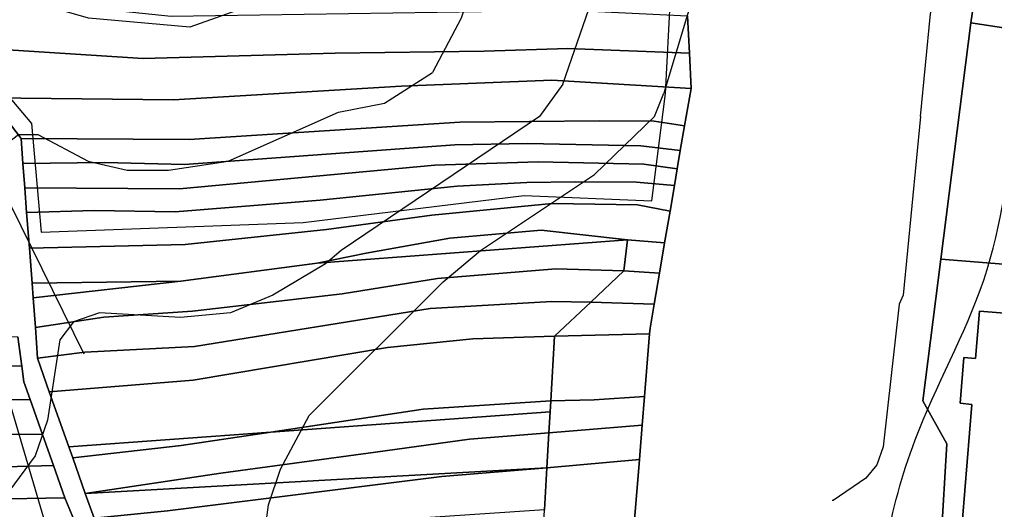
# Model space of a CAD drawing. Extents: x -510989 to -501240, y -1184665 to -1176089.
# Drawn here: x -503768.4 to -503550.1, y -1181588 to -1181478.3 of the extents above; entities that cross this region are included whole.
import ezdxf

# ---------------------------------------------------------------- set-up
doc = ezdxf.new("R2010")
doc.units = 0
for name, color, linetype in [('NAVRH_interakcni_prvky', 7, 'Continuous'), ('orna_puda', 7, 'Continuous'), ('ostatni_plocha_x_draha', 7, 'Continuous'), ('ostatni_plocha_x_manipulacni_plocha', 7, 'Continuous'), ('ostatni_plocha_x_neplodna_puda', 7, 'Continuous'), ('ostatni_plocha_x_ostatni_komunikace', 7, 'Continuous'), ('STAV_systematicke_odvodneni', 7, 'Continuous'), ('STAV_vyrazne_udolnice', 7, 'Continuous'), ('STAV_zaplavove_uzemi', 7, 'Continuous'), ('trvaly_travni_porost', 7, 'Continuous'), ('vrstevnice_01', 7, 'Continuous'), ('vrstevnice_02', 7, 'Continuous'), ('vrstevnice_03', 7, 'Continuous'), ('zastavena_plocha_a_nadvori', 7, 'Continuous')]:
    doc.layers.add(name, color=color, linetype=linetype)

msp = doc.modelspace()

# ---------------------------------------------------------------- linework, layer by layer
at = {"layer": 'NAVRH_interakcni_prvky'}
msp.add_lwpolyline([(-503643.79, -1181661.69), (-503720.03, -1181643.67), (-503757.53, -1181608.52), (-503784.11, -1181518.42), (-503832.86, -1181457.86), (-503888.98, -1181355.94)], dxfattribs=at)
at = {"layer": 'orna_puda'}
for points in [[(-503664.34, -1181485.37), (-503645.67, -1181484.78), (-503618.37, -1181485.84), (-503618.02, -1181493.69), (-503649.22, -1181491.88), (-503682.99, -1181493.21), (-503733.93, -1181496.28), (-503775.08, -1181495.8), (-503783.87, -1181484.2), (-503740.77, -1181486.97), (-503697.74, -1181485.77)], [(-503682.99, -1181493.21), (-503649.22, -1181491.88), (-503618.02, -1181493.69), (-503619.49, -1181502.05), (-503626.33, -1181501.05), (-503638.61, -1181500.97), (-503669.8, -1181501.29), (-503730.44, -1181505.15), (-503768.1, -1181504.92), (-503775.08, -1181495.8), (-503733.93, -1181496.28)], [(-503644, -1181514.61), (-503630.28, -1181514.73), (-503621.77, -1181515.42), (-503622.75, -1181521.17), (-503630.06, -1181519.78), (-503649.13, -1181519.46), (-503676.08, -1181522.08), (-503699.68, -1181525.34), (-503731.31, -1181528.7), (-503766.23, -1181529.49), (-503766.84, -1181521.52), (-503751.74, -1181521.05), (-503733.56, -1181521.35), (-503701.09, -1181518.75), (-503670.41, -1181515.58), (-503654.8, -1181514.75)], [(-503633.12, -1181534.59), (-503640.51, -1181541.57), (-503649.18, -1181541.46), (-503676.44, -1181543.02), (-503729.28, -1181551.52), (-503753.78, -1181552.82), (-503764.4, -1181554.12), (-503764.88, -1181547.3), (-503749.52, -1181544.97), (-503729.68, -1181543.57), (-503696.2, -1181539.72), (-503674.84, -1181536.27), (-503648.32, -1181534.09)], [(-503649.18, -1181541.46), (-503640.51, -1181541.57), (-503648.61, -1181549.24), (-503666.91, -1181549.81), (-503686.02, -1181551.73), (-503729.58, -1181559.03), (-503761.77, -1181561.71), (-503764.4, -1181554.12), (-503753.78, -1181552.82), (-503729.28, -1181551.52), (-503676.44, -1181543.02)], [(-503678.05, -1181565.56), (-503649.44, -1181563.67), (-503649.58, -1181566.13), (-503712.18, -1181570.7)], [(-503649.58, -1181566.13), (-503649.86, -1181570.84), (-503667.66, -1181572.29), (-503688.69, -1181575.22), (-503723.35, -1181579.9), (-503753.71, -1181584.47), (-503756.5, -1181576.46), (-503732.22, -1181573.71), (-503712.18, -1181570.7)], [(-503673.85, -1181580.65), (-503650.31, -1181578.7), (-503650.84, -1181588.08), (-503749.99, -1181594.76), (-503751.7, -1181590.01), (-503735.33, -1181588.33)]]:
    msp.add_lwpolyline(points, close=True, dxfattribs=at)
at = {"layer": 'ostatni_plocha_x_draha'}
for points in [[(-503544.56, -1181447.12), (-503552.69, -1181460.88), (-503555.4, -1181479.03), (-503562.08, -1181531.96), (-503566.1, -1181563.72), (-503560.74, -1181573.3), (-503562.05, -1181594.69)], [(-503630.83, -1181592.17), (-503629.6, -1181576.85), (-503628.97, -1181569.15), (-503628.46, -1181562.7), (-503627.33, -1181548.67), (-503627.23, -1181547.43), (-503626.31, -1181542.02), (-503625.12, -1181535.08), (-503623.96, -1181528.31), (-503622.75, -1181521.17), (-503621.77, -1181515.42), (-503621.13, -1181511.68), (-503620.44, -1181507.63), (-503619.49, -1181502.05), (-503618.02, -1181493.69), (-503618.37, -1181485.84), (-503618.85, -1181477.46)]]:
    msp.add_lwpolyline(points, dxfattribs=at)
at = {"layer": 'ostatni_plocha_x_manipulacni_plocha'}
for points in [[(-503544.56, -1181447.12), (-503528.11, -1181449.61), (-503529.81, -1181472.71), (-503530.32, -1181482.78), (-503555.4, -1181479.03), (-503552.69, -1181460.88)], [(-503530.32, -1181482.78), (-503533.49, -1181524.47), (-503534.03, -1181534.18), (-503562.08, -1181531.96), (-503555.4, -1181479.03)], [(-503534.03, -1181534.18), (-503535.68, -1181564.31), (-503538.65, -1181609.24), (-503567.81, -1181610.95), (-503583.52, -1181611.36), (-503582.57, -1181600.09), (-503572.49, -1181595.06), (-503562.05, -1181594.69), (-503560.74, -1181573.3), (-503566.1, -1181563.72), (-503562.08, -1181531.96)], [(-503553.43, -1181543.58), (-503554.3, -1181554.2), (-503556.94, -1181553.98), (-503557.77, -1181564.24), (-503555.17, -1181564.5), (-503557.23, -1181590.18), (-503546.96, -1181591.02), (-503544.87, -1181565.3), (-503544.47, -1181565.33), (-503543.64, -1181555.11), (-503544.04, -1181555.09), (-503543.16, -1181544.42)]]:
    msp.add_lwpolyline(points, close=True, dxfattribs=at)
at = {"layer": 'ostatni_plocha_x_neplodna_puda'}
for points in [[(-503632.26, -1181527.64), (-503623.96, -1181528.31), (-503625.12, -1181535.08), (-503633.12, -1181534.59)], [(-503633.12, -1181534.59), (-503625.12, -1181535.08), (-503626.31, -1181542.02), (-503640.51, -1181541.57)], [(-503640.51, -1181541.57), (-503626.31, -1181542.02), (-503627.23, -1181547.43), (-503627.33, -1181548.67), (-503648.61, -1181549.24)], [(-503648.61, -1181549.24), (-503627.33, -1181548.67), (-503628.46, -1181562.7), (-503639.77, -1181563.47), (-503649.44, -1181563.67)], [(-503628.46, -1181562.7), (-503628.97, -1181569.15), (-503649.86, -1181570.84), (-503649.58, -1181566.13), (-503649.44, -1181563.67), (-503639.77, -1181563.47)], [(-503649.86, -1181570.84), (-503628.97, -1181569.15), (-503629.6, -1181576.85), (-503650.31, -1181578.7)], [(-503650.31, -1181578.7), (-503629.6, -1181576.85), (-503630.83, -1181592.17), (-503651.16, -1181593.55), (-503650.84, -1181588.08)]]:
    msp.add_lwpolyline(points, close=True, dxfattribs=at)
at = {"layer": 'ostatni_plocha_x_ostatni_komunikace'}
for points in [[(-503775.08, -1181495.8), (-503768.1, -1181504.92), (-503767.67, -1181510.49), (-503767.26, -1181516.01), (-503766.84, -1181521.52), (-503766.23, -1181529.49), (-503765.64, -1181537.36), (-503765.39, -1181540.64), (-503764.88, -1181547.3), (-503764.4, -1181554.12), (-503761.77, -1181561.71), (-503757.38, -1181573.99), (-503756.5, -1181576.46), (-503753.71, -1181584.47), (-503751.7, -1181590.01)], [(-503755.37, -1181592.45), (-503758.31, -1181585.42), (-503760.82, -1181578.15), (-503763.32, -1181571.26), (-503766.08, -1181563.43), (-503767.5, -1181559.41), (-503767.95, -1181555.92), (-503768.78, -1181549.39)]]:
    msp.add_lwpolyline(points, dxfattribs=at)
at = {"layer": 'STAV_systematicke_odvodneni'}
for p, q in [((-503623.77, -1181494.85), (-503622.25, -1181465.04)), ((-503783.06, -1181481.16), (-503765.73, -1181501.54)), ((-503626.81, -1181518.87), (-503623.77, -1181494.85)), ((-503765.73, -1181501.54), (-503763.6, -1181525.87)), ((-503704.93, -1181523.74), (-503655.38, -1181517.66)), ((-503655.38, -1181517.66), (-503626.81, -1181518.87)), ((-503763.6, -1181525.87), (-503704.93, -1181523.74))]:
    msp.add_line(p, q, dxfattribs=at)
at = {"layer": 'STAV_vyrazne_udolnice'}
msp.add_line((-503770.47, -1181519.78), (-503754, -1181553.13), dxfattribs=at)
at = {"layer": 'STAV_zaplavove_uzemi'}
for points in [[(-504594.17, -1181642.09), (-504629.77, -1181535.28), (-504650.39, -1181443.46), (-504674.75, -1181355.39), (-504706.6, -1181265.44), (-504719.72, -1181182.99), (-504747.83, -1181113.66), (-504727.29, -1181064.42), (-504683.65, -1181020.77), (-504624.52, -1180967.28), (-504575.24, -1180927.85), (-504544.27, -1180915.18), (-504445.72, -1180881.39), (-504404.89, -1180867.31), (-504292.26, -1180829.3), (-504179.63, -1180791.29), (-504099.38, -1180734.98), (-504020.54, -1180698.37), (-503957.18, -1180675.84), (-503893.83, -1180664.58), (-503865.67, -1180678.66), (-503817.8, -1180689.92), (-503788.24, -1180689.92), (-503764.3, -1180695.55), (-503736.15, -1180687.11), (-503717.85, -1180698.37), (-503716.44, -1180708.23)], [(-502250.32, -1184002.61), (-502355.07, -1183875.41), (-502442.37, -1183790.61), (-502477.29, -1183700.82), (-502532.16, -1183578.61), (-502567.08, -1183448.91), (-502626.05, -1183402.34), (-502705.41, -1183380.59), (-502814.2, -1183349.87), (-502882.03, -1183297.39), (-502931.95, -1183237.24), (-503042.02, -1183107.97), (-503139.64, -1183018.94), (-503222.14, -1182957.59), (-503308.56, -1182839.96), (-503316.24, -1182784.92), (-503330.32, -1182756.77), (-503348.24, -1182719.65), (-503334.16, -1182651.82), (-503323.92, -1182595.5), (-503313.68, -1182526.39), (-503294.1, -1182480.5), (-503251.86, -1182396.03), (-503229.34, -1182314.37), (-503216.1, -1182227.15), (-503242.43, -1182174.5), (-503271.86, -1182129.59), (-503287.34, -1182081.58), (-503343.88, -1182028.1), (-503361.79, -1182008.91), (-503396.35, -1181952.59), (-503442.43, -1181933.39), (-503497.46, -1181888.6), (-503525.62, -1181860.44), (-503528.18, -1181837.4), (-503548.66, -1181767.01), (-503558.9, -1181729.89), (-503576.82, -1181682.53), (-503578.1, -1181621.1), (-503567.86, -1181572.46), (-503552.5, -1181536.63), (-503538.04, -1181458.36), (-503518.33, -1181411.9), (-503509.88, -1181341.51), (-503497.21, -1181207.63), (-503499.77, -1181097.56), (-503498.02, -1181031.35), (-503510.82, -1180970.85), (-503549.22, -1180952.23), (-503571.32, -1180940.6), (-503605.07, -1180937.11), (-503651.61, -1180939.44), (-503671.39, -1180917.33), (-503679.53, -1180892.89), (-503713.27, -1180871.95), (-503727.24, -1180859.15), (-503734.22, -1180833.55), (-503728.4, -1180799.81), (-503741.2, -1180770.72), (-503722.82, -1180725.17), (-503721.54, -1180703.41), (-503731.78, -1180697.01), (-503767.61, -1180699.57), (-503790.65, -1180697.01), (-503817.53, -1180697.01), (-503861.04, -1180686.77), (-503889.2, -1180675.25), (-503900.72, -1180668.85), (-503953.2, -1180679.09), (-503997.99, -1180697.01), (-504063.27, -1180722.61), (-504109.34, -1180749.49), (-504142.62, -1180776.36), (-504177.18, -1180796.84), (-504211.73, -1180817.32), (-504414.98, -1180961.5), (-504472.7, -1180998.11), (-504544.51, -1181068.5), (-504600.82, -1181143.12), (-504621.94, -1181196.62), (-504641.65, -1181267.01), (-504660.25, -1181350.62), (-504634.7, -1181398.32), (-504617.66, -1181447.72), (-504600.62, -1181492.01), (-504587, -1181548.23), (-504592.11, -1181628.29), (-504569.96, -1181682.81), (-504568.26, -1181664.07), (-504554.63, -1181621.48), (-504547.82, -1181597.63)]]:
    msp.add_spline(points, degree=3, dxfattribs=at)
at = {"layer": 'trvaly_travni_porost'}
for points in [[(-503645.09, -1181476.18), (-503618.85, -1181477.46), (-503618.37, -1181485.84), (-503645.67, -1181484.78), (-503664.34, -1181485.37), (-503697.74, -1181485.77), (-503740.77, -1181486.97), (-503783.87, -1181484.2), (-503800.21, -1181470.68), (-503734.48, -1181477.49)], [(-503638.61, -1181500.97), (-503626.33, -1181501.05), (-503619.49, -1181502.05), (-503620.44, -1181507.63), (-503629.26, -1181506.53), (-503654.72, -1181506.03), (-503670.97, -1181506.36), (-503731.52, -1181510.73), (-503749.44, -1181510.33), (-503767.67, -1181510.49), (-503768.1, -1181504.92), (-503730.44, -1181505.15), (-503669.8, -1181501.29)], [(-503670.97, -1181506.36), (-503654.72, -1181506.03), (-503629.26, -1181506.53), (-503620.44, -1181507.63), (-503621.13, -1181511.68), (-503628.64, -1181510.67), (-503652.31, -1181510.18), (-503675.4, -1181510.86), (-503732.63, -1181516.23), (-503767.26, -1181516.01), (-503767.67, -1181510.49), (-503749.44, -1181510.33), (-503731.52, -1181510.73)], [(-503652.31, -1181510.18), (-503628.64, -1181510.67), (-503621.13, -1181511.68), (-503621.77, -1181515.42), (-503630.28, -1181514.73), (-503644, -1181514.61), (-503654.8, -1181514.75), (-503670.41, -1181515.58), (-503701.09, -1181518.75), (-503733.56, -1181521.35), (-503751.74, -1181521.05), (-503766.84, -1181521.52), (-503767.26, -1181516.01), (-503732.63, -1181516.23), (-503675.4, -1181510.86)], [(-503649.13, -1181519.46), (-503630.06, -1181519.78), (-503622.75, -1181521.17), (-503623.96, -1181528.31), (-503632.26, -1181527.64), (-503651.64, -1181525.49), (-503672.04, -1181527.27), (-503690.83, -1181530.6), (-503701.77, -1181532.82), (-503732.31, -1181536.91), (-503765.64, -1181537.36), (-503766.23, -1181529.49), (-503731.31, -1181528.7), (-503699.68, -1181525.34), (-503676.08, -1181522.08)], [(-503672.04, -1181527.27), (-503651.64, -1181525.49), (-503632.26, -1181527.64), (-503701.77, -1181532.82), (-503690.83, -1181530.6)], [(-503701.77, -1181532.82), (-503632.26, -1181527.64), (-503633.12, -1181534.59), (-503648.32, -1181534.09), (-503674.84, -1181536.27), (-503696.2, -1181539.72), (-503729.68, -1181543.57), (-503749.52, -1181544.97), (-503764.88, -1181547.3), (-503765.39, -1181540.64), (-503732.31, -1181536.91)], [(-504014.73, -1181537.52), (-503995.49, -1181538.31), (-503950.37, -1181538.75), (-503931.44, -1181539.72), (-503900.87, -1181540.81), (-503855.77, -1181543.6), (-503786.35, -1181549.06), (-503768.78, -1181549.39), (-503767.95, -1181555.92), (-503792.78, -1181555.46), (-503819, -1181553.28), (-503912.79, -1181547.73), (-503949.15, -1181546.37), (-504019.75, -1181546.49)], [(-503765.64, -1181537.36), (-503732.31, -1181536.91), (-503765.39, -1181540.64)], [(-504019.75, -1181546.49), (-503949.15, -1181546.37), (-503912.79, -1181547.73), (-503819, -1181553.28), (-503792.78, -1181555.46), (-503767.95, -1181555.92), (-503767.5, -1181559.41), (-503766.08, -1181563.43), (-503785.53, -1181563.66), (-503798.56, -1181563), (-503879.1, -1181556.79), (-503927.87, -1181554.62), (-503984.72, -1181554.8), (-504030.85, -1181555.9)], [(-503648.61, -1181549.24), (-503649.44, -1181563.67), (-503678.05, -1181565.56), (-503712.18, -1181570.7), (-503757.38, -1181573.99), (-503761.77, -1181561.71), (-503729.58, -1181559.03), (-503686.02, -1181551.73), (-503666.91, -1181549.81)], [(-503984.72, -1181554.8), (-503927.87, -1181554.62), (-503879.1, -1181556.79), (-503798.56, -1181563), (-503785.53, -1181563.66), (-503766.08, -1181563.43), (-503763.32, -1181571.26), (-503792.87, -1181570.96), (-503838.78, -1181567.91), (-503886.5, -1181563.88), (-503923.02, -1181563.56), (-503977.91, -1181564.15), (-504042.31, -1181565.62), (-504030.85, -1181555.9)], [(-503923.02, -1181563.56), (-503886.5, -1181563.88), (-503838.78, -1181567.91), (-503792.87, -1181570.96), (-503763.32, -1181571.26), (-503760.82, -1181578.15), (-503790.76, -1181579.01), (-503818.95, -1181576.96), (-503900.77, -1181574.66), (-503951.69, -1181573.44), (-503999.77, -1181574.52), (-504049.65, -1181576.76), (-504042.31, -1181565.62), (-503977.91, -1181564.15)], [(-503732.22, -1181573.71), (-503756.5, -1181576.46), (-503757.38, -1181573.99), (-503712.18, -1181570.7)], [(-503667.66, -1181572.29), (-503649.86, -1181570.84), (-503650.31, -1181578.7), (-503753.71, -1181584.47), (-503723.35, -1181579.9), (-503688.69, -1181575.22)], [(-503951.69, -1181573.44), (-503900.77, -1181574.66), (-503818.95, -1181576.96), (-503790.76, -1181579.01), (-503760.82, -1181578.15), (-503758.31, -1181585.42), (-503792.24, -1181586.02), (-503848.99, -1181584.91), (-503884.56, -1181584.32), (-503937.06, -1181586.12), (-503981.2, -1181585.59), (-504056.78, -1181587.61), (-504049.65, -1181576.76), (-503999.77, -1181574.52)], [(-503673.85, -1181580.65), (-503735.33, -1181588.33), (-503751.7, -1181590.01), (-503753.71, -1181584.47), (-503650.31, -1181578.7)], [(-503884.56, -1181584.32), (-503848.99, -1181584.91), (-503792.24, -1181586.02), (-503758.31, -1181585.42), (-503755.37, -1181592.45), (-503796.73, -1181592.65), (-503849.24, -1181591.02), (-503882.17, -1181591.27), (-503929.02, -1181593.97), (-503985.7, -1181596.07), (-504063.42, -1181598.02), (-504056.78, -1181587.61), (-503981.2, -1181585.59), (-503937.06, -1181586.12)]]:
    msp.add_lwpolyline(points, close=True, dxfattribs=at)
at = {"layer": 'vrstevnice_01'}
for points in [[(-503683, -1181294), (-503682.59, -1181321), (-503685.41, -1181340), (-503694.91, -1181376), (-503698.31, -1181395), (-503698.91, -1181423), (-503700.91, -1181443), (-503704.5, -1181461), (-503710.81, -1181470), (-503716.19, -1181475), (-503730.31, -1181480), (-503753, -1181478), (-503791, -1181467), (-503798.41, -1181471), (-503804.07, -1181478.55)], [(-503646.72, -1181492.74), (-503639.59, -1181472), (-503632.09, -1181410), (-503624.09, -1181377), (-503611.31, -1181336), (-503609.31, -1181318)], [(-503646.72, -1181492.74), (-503652, -1181500), (-503696.41, -1181530), (-503699.91, -1181533), (-503711.69, -1181540), (-503721.19, -1181544), (-503732.41, -1181545), (-503750.5, -1181544), (-503756.31, -1181546), (-503759.41, -1181550), (-503762.19, -1181568), (-503764.91, -1181576), (-503776.81, -1181592)]]:
    msp.add_lwpolyline(points, dxfattribs=at)
at = {"layer": 'vrstevnice_02'}
for points in [[(-503682.5, -1180883), (-503660.5, -1180925), (-503640.91, -1180952), (-503634, -1180957), (-503604.81, -1180966), (-503591.59, -1180974), (-503589.31, -1180977), (-503586.91, -1180987), (-503584.5, -1180992), (-503577.81, -1180998), (-503562.31, -1181002), (-503559, -1181004), (-503553.81, -1181010), (-503548.19, -1181045), (-503550.31, -1181125), (-503565.09, -1181217), (-503611, -1181451), (-503624.1, -1181494.78)], [(-503643.91, -1181309), (-503644.59, -1181327), (-503654.09, -1181366), (-503658.81, -1181391), (-503662.31, -1181432), (-503662.5, -1181442), (-503665.59, -1181466), (-503669.5, -1181478), (-503675.97, -1181490.1)], [(-503826.59, -1181589), (-503815.31, -1181571), (-503811.91, -1181568), (-503811.31, -1181566), (-503792.19, -1181545), (-503787, -1181538), (-503780.5, -1181524), (-503773.91, -1181508), (-503768.69, -1181504), (-503764.31, -1181504), (-503753.09, -1181510), (-503744.31, -1181512), (-503735.09, -1181512), (-503721.69, -1181510), (-503697, -1181499), (-503686.69, -1181497), (-503675.97, -1181490.1)], [(-503716, -1181612), (-503712.69, -1181587), (-503710, -1181579), (-503703.59, -1181567), (-503673.59, -1181537), (-503665.19, -1181530), (-503639.69, -1181513), (-503626.19, -1181500), (-503624.1, -1181494.78)]]:
    msp.add_lwpolyline(points, dxfattribs=at)
at = {"layer": 'vrstevnice_03'}
for points in [[(-503566.68, -1181499.97), (-503564.41, -1181477), (-503557.19, -1181448), (-503543.69, -1181424), (-503537.81, -1181403), (-503536.09, -1181390), (-503532.09, -1181324), (-503524, -1181300), (-503519.41, -1181282), (-503516, -1181276)], [(-503566.68, -1181499.97), (-503570.5, -1181540), (-503571.41, -1181542), (-503575, -1181574), (-503576.41, -1181578), (-503578.91, -1181581), (-503586.19, -1181586), (-503586.41, -1181586)]]:
    msp.add_lwpolyline(points, dxfattribs=at)
at = {"layer": 'zastavena_plocha_a_nadvori'}
msp.add_lwpolyline([(-503553.43, -1181543.58), (-503543.16, -1181544.42), (-503544.04, -1181555.09), (-503543.64, -1181555.11), (-503544.47, -1181565.33), (-503544.87, -1181565.3), (-503546.96, -1181591.02), (-503557.23, -1181590.18), (-503555.17, -1181564.5), (-503557.77, -1181564.24), (-503556.94, -1181553.98), (-503554.3, -1181554.2)], close=True, dxfattribs=at)

doc.saveas('drawing.dxf')
